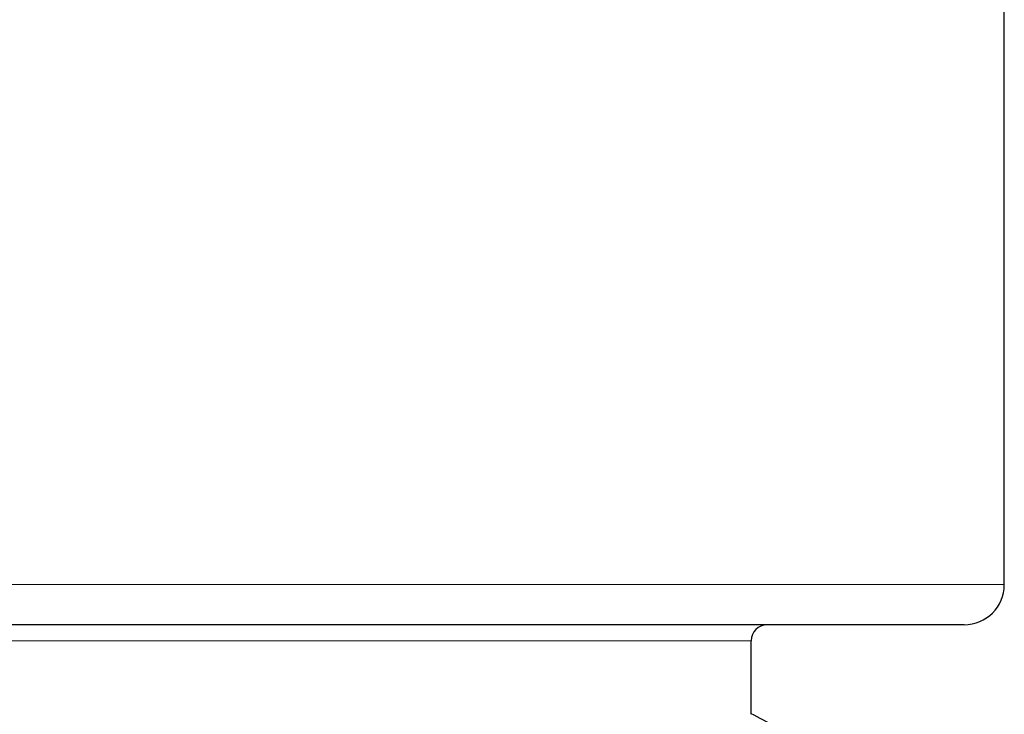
# Model space of a CAD drawing. Header units: millimetres. Extents: x 8 to 450, y 12 to 574.
# Tile 647 of 656: x 391 to 403, y 341 to 350. Entities that reach past the tile are written whole.
import ezdxf

# ---------------------------------------------------------------- set-up
doc = ezdxf.new("R2010")
doc.units = ezdxf.units.MM

msp = doc.modelspace()

# ---------------------------------------------------------------- linework, layer by layer
at = {"color": 7, "linetype": 'Continuous', "lineweight": 30}
for p, q in [((402.879, 343.008), (402.879, 461.724)), ((390.629, 342.508), (385.833, 342.508)), ((402.379, 342.508), (390.629, 342.508)), ((401.229, 342.508), (390.629, 342.508)), ((399.729, 341.394), (399.729, 342.308))]:
    msp.add_line(p, q, dxfattribs=at)
at = {"color": 252, "linetype": 'Continuous', "lineweight": 0}
msp.add_line((399.729, 342.308), (381.529, 342.308), dxfattribs=at)
at = {"color": 7, "linetype": 'Continuous', "lineweight": 30}
for centre, radius, start, end in [((402.379, 343.008), 0.5, 270, 0), ((399.929, 342.308), 0.2, 90, 180)]:
    msp.add_arc(centre, radius, start, end, dxfattribs=at)
at = {"color": 252, "linetype": 'Continuous', "lineweight": 0}
for points, knots in [([(385.629, 343.008), (386.419, 343.008), (387.232, 343.008), (388.484, 343.008), (388.906, 343.008), (389.764, 343.008), (390.197, 343.008), (390.629, 343.008)], [0, 0, 0, 0, 0.5, 0.5, 0.75, 0.75, 1, 1, 1, 1]), ([(390.629, 343.008), (390.689, 343.008), (390.809, 343.008), (390.988, 343.008), (391.168, 343.008), (391.39, 343.008), (391.654, 343.008), (391.961, 343.008), (392.267, 343.008), (392.556, 343.008), (392.828, 343.008), (393.082, 343.008), (393.336, 343.008), (393.597, 343.008), (393.865, 343.008), (394.14, 343.008), (394.413, 343.008), (394.667, 343.008), (394.903, 343.008), (395.12, 343.008), (395.335, 343.008), (395.565, 343.008), (395.809, 343.008), (396.066, 343.008), (396.321, 343.008), (396.572, 343.008), (396.821, 343.008), (397.056, 343.008), (397.276, 343.008), (397.482, 343.008), (397.687, 343.008), (397.888, 343.008), (398.087, 343.008), (398.264, 343.008), (398.421, 343.008), (398.559, 343.008), (398.695, 343.008), (398.861, 343.008), (399.056, 343.008), (399.277, 343.008), (399.493, 343.008), (399.692, 343.008), (399.875, 343.008), (400.043, 343.008), (400.207, 343.008), (400.372, 343.008), (400.537, 343.008), (400.703, 343.008), (400.863, 343.008), (401.008, 343.008), (401.138, 343.008), (401.256, 343.008), (401.37, 343.008), (401.488, 343.008), (401.61, 343.008), (401.733, 343.008), (401.851, 343.008), (401.962, 343.008), (402.068, 343.008), (402.163, 343.008), (402.248, 343.008), (402.324, 343.008), (402.396, 343.008), (402.462, 343.008), (402.524, 343.008), (402.576, 343.008), (402.619, 343.008), (402.654, 343.008), (402.687, 343.008), (402.725, 343.008), (402.765, 343.008), (402.803, 343.008), (402.834, 343.008), (402.856, 343.008), (402.87, 343.008), (402.878, 343.008), (402.879, 343.008), (402.879, 343.008)], [0, 0, 0, 0, 0.009328, 0.018657, 0.027994, 0.03733, 0.05333, 0.069329, 0.085369, 0.101409, 0.114872, 0.128334, 0.141821, 0.155307, 0.170158, 0.185009, 0.199892, 0.214776, 0.226852, 0.238928, 0.251022, 0.263115, 0.27793, 0.292747, 0.307562, 0.32245, 0.337339, 0.352227, 0.36509, 0.377955, 0.390818, 0.403729, 0.416641, 0.429552, 0.43888, 0.448209, 0.457545, 0.466882, 0.482881, 0.498881, 0.514921, 0.530961, 0.544423, 0.557886, 0.571372, 0.584859, 0.59971, 0.614561, 0.629444, 0.644327, 0.656403, 0.66848, 0.680573, 0.692667, 0.707482, 0.722299, 0.737113, 0.752001, 0.766891, 0.781778, 0.794642, 0.807506, 0.820369, 0.83328, 0.846192, 0.859103, 0.868432, 0.87776, 0.887097, 0.896433, 0.912433, 0.928432, 0.944472, 0.960512, 0.973975, 0.987437, 1, 1, 1, 1])]:
    msp.add_open_spline(points, degree=3, knots=knots, dxfattribs=at)
at = {"color": 7, "linetype": 'Continuous', "lineweight": 30}
msp.add_open_spline([(400.959, 340.76), (400.752, 340.869), (400.342, 341.082), (399.932, 341.296), (399.729, 341.402)], degree=3, knots=[0, 0, 0, 0, 0.506031, 1, 1, 1, 1], dxfattribs=at)

doc.saveas('drawing.dxf')
